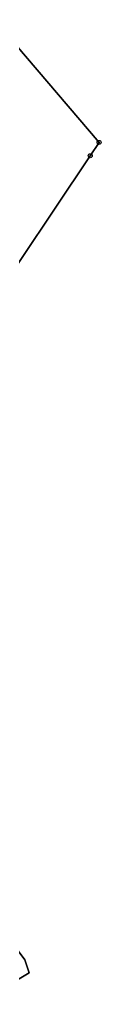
# Model space of a CAD drawing. Extents: x -759873 to -758487, y -975024 to -973516.
# Drawn here: x -759000.3 to -758981.4, y -974293.4 to -974042.3 of the extents above; entities that cross this region are included whole.
import ezdxf

# ---------------------------------------------------------------- set-up
doc = ezdxf.new("R2010")
doc.units = 0
for name, color, linetype in [('KAT_02_hranice parcel', 7, 'Continuous'), ('KAT_11_značky bodu BP', 7, 'Continuous'), ('KAT_14_plocha_pozemek', 7, 'Continuous')]:
    doc.layers.add(name, color=color, linetype=linetype)

msp = doc.modelspace()

# ---------------------------------------------------------------- linework, layer by layer
at = {"layer": 'KAT_02_hranice parcel'}
for points in [[(-759010.79, -974116.64), (-758984.12, -974076.91), (-758981.87, -974073.52), (-759005.52, -974045.86), (-759035.8, -974028.84), (-759039.41, -974027.03), (-759102.52, -973997.93), (-759142.44, -973975.96), (-759170.14, -973962.42), (-759200.34, -973954.18), (-759222.12, -973951.41)], [(-759033.4, -974238.15), (-759026.91, -974246.64), (-759000.81, -974281.35), (-758999.72, -974284.7), (-759014.33, -974293.41)]]:
    msp.add_lwpolyline(points, dxfattribs=at)
at = {"layer": 'KAT_11_značky bodu BP'}
for centre, radius in [((-758981.87, -974073.52), 0.5), ((-758981.87, -974073.52), 0.0303), ((-758984.12, -974076.91), 0.5), ((-758984.12, -974076.91), 0.0303)]:
    msp.add_circle(centre, radius, dxfattribs=at)
at = {"layer": 'KAT_14_plocha_pozemek'}
for points in [[(-759035.77, -974032.46), (-759045.18, -974065.84), (-759050.23, -974081.22), (-759051.41, -974091.12), (-759052.01, -974096.21), (-759039.83, -974096.51), (-759032.71, -974101.45), (-759010.79, -974116.64), (-758984.12, -974076.91), (-758981.87, -974073.52), (-759005.52, -974045.86), (-759035.8, -974028.84)], [(-759005.52, -974045.86), (-758981.87, -974073.52), (-758984.12, -974076.91), (-759010.79, -974116.64)], [(-759000.81, -974281.35), (-758999.72, -974284.7), (-759014.33, -974293.41)]]:
    msp.add_lwpolyline(points, dxfattribs=at)
msp.add_lwpolyline([(-759060.12, -974196.25), (-759049.48, -974222.24), (-759032.75, -974249.27), (-759006.93, -974283.66), (-759017.69, -974290.39), (-759014.33, -974293.41), (-758999.72, -974284.7), (-759000.81, -974281.35), (-759026.91, -974246.64), (-759033.4, -974238.15), (-759045.51, -974222.29), (-759056.12, -974196.39), (-759056.91, -974183.77), (-759058.26, -974162.28), (-759057.79, -974134.47), (-759057.23, -974110.82), (-759060.75, -974132.98), (-759061.42, -974162.34)], close=True, dxfattribs=at)

doc.saveas('drawing.dxf')
